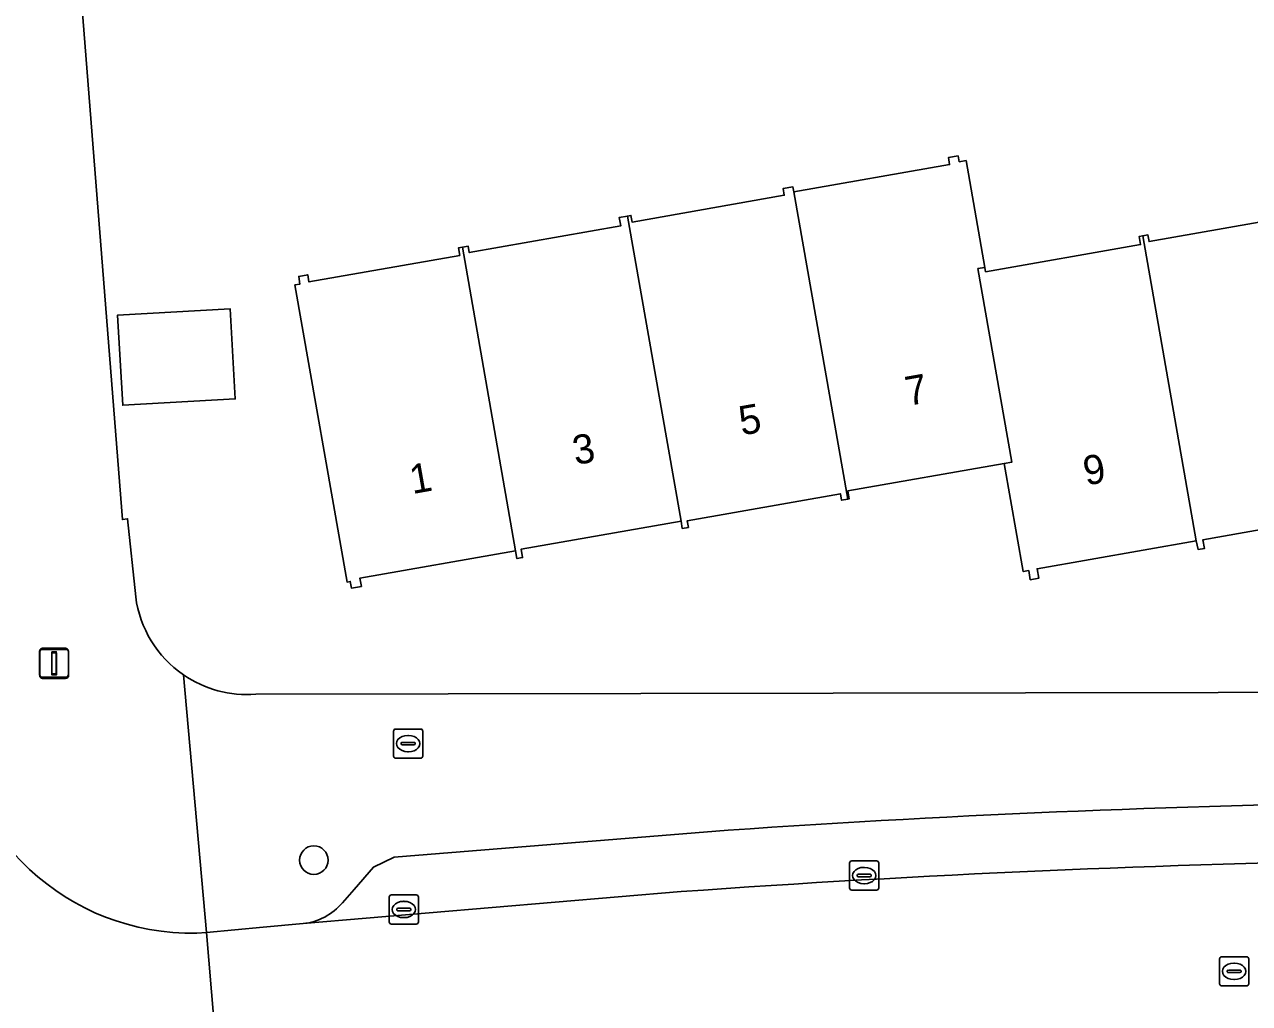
# Model space of a CAD drawing. Extents: x 157793 to 159380, y 380877 to 382313.
# Drawn here: x 158235.05 to 158277.08, y 381260.34 to 381293.91 of the extents above; entities that cross this region are included whole.
import ezdxf

# ---------------------------------------------------------------- set-up
doc = ezdxf.new("R2010")
doc.units = 0
for name, color, linetype in [('IMGEO_Boom', 7, 'Continuous'), ('IMGEO_Brandkraan', 7, 'Continuous'), ('IMGEO_Erf', 7, 'Continuous'), ('IMGEO_Kolk', 7, 'Continuous'), ('IMGEO_Lichtmast', 7, 'Continuous'), ('IMGEO_Pand', 7, 'Continuous'), ('IMGEO_Pand_nummerreeks', 7, 'Continuous'), ('IMGEO_Parkeervlak_open', 7, 'Continuous'), ('IMGEO_Rijbaan_lokaal_gesloten', 7, 'Continuous'), ('IMGEO_Rijbaan_lokaal_open', 7, 'Continuous'), ('IMGEO_Rioolput', 7, 'Continuous'), ('IMGEO_Voetpad_open', 7, 'Continuous')]:
    doc.layers.add(name, color=color, linetype=linetype)

msp = doc.modelspace()

# ---------------------------------------------------------------- linework, layer by layer
at = {"layer": 'IMGEO_Boom'}
msp.add_circle((158244.982, 381265.254), 0.489, dxfattribs=at)
at = {"layer": 'IMGEO_Brandkraan'}
for p, q in [((158247.714, 381268.825), (158247.714, 381269.677)), ((158247.789, 381269.751), (158248.641, 381269.751)), ((158248.202, 381269.531), (158248.227, 381269.531)), ((158248.715, 381269.677), (158248.715, 381268.825)), ((158247.973, 381269.245), (158247.973, 381269.257)), ((158248.411, 381269.208), (158248.013, 381269.208)), ((158248.016, 381269.294), (158248.414, 381269.294)), ((158248.225, 381268.971), (158248.2, 381268.971)), ((158248.457, 381269.257), (158248.457, 381269.245)), ((158248.641, 381268.751), (158247.789, 381268.751))]:
    msp.add_line(p, q, dxfattribs=at)
for points in [[(158247.714, 381268.825), (158247.714, 381269.677)], [(158247.789, 381269.751), (158248.641, 381269.751)], [(158248.715, 381269.677), (158248.715, 381268.825)], [(158248.641, 381268.751), (158247.789, 381268.751)]]:
    msp.add_lwpolyline(points, dxfattribs=at)
for centre, radius, start, end in [((158247.791, 381269.675), 0.0765, 91.552, 178.448), ((158247.791, 381269.675), 0.0765, 91.552, 178.448), ((158248.639, 381269.675), 0.0765, 1.552, 88.448), ((158248.639, 381269.675), 0.0765, 1.552, 88.448), ((158248.013, 381269.254), 0.0403, 85.8775, 175.7526), ((158248.01, 381269.244), 0.0366, 178.938, 274.7102), ((158248.414, 381269.251), 0.043, 264.8664, 352.4533), ((158248.418, 381269.256), 0.0386, 1.7309, 96.639), ((158247.791, 381268.827), 0.0765, 181.552, 268.448), ((158247.791, 381268.827), 0.0765, 181.552, 268.448), ((158248.639, 381268.827), 0.0765, 271.552, 358.448), ((158248.639, 381268.827), 0.0765, 271.552, 358.448)]:
    msp.add_arc(centre, radius, start, end, dxfattribs=at)
for centre, major_axis, ratio, start_param, end_param in [((158248.201, 381269.251), (-0.387, 0.002), 0.722429, 4.712389, 7.853982), ((158248.226, 381269.251), (-0.39, 0.002), 0.717154, 1.570796, 4.712389)]:
    msp.add_ellipse(centre, major_axis=major_axis, ratio=ratio, start_param=start_param, end_param=end_param, dxfattribs=at)
at = {"layer": 'IMGEO_Erf'}
for points in [[(158278.513, 381300.937), (158275.637, 381300.488), (158276.154, 381297.178), (158271.694, 381296.481), (158267.825, 381295.877), (158267.308, 381299.187), (158264.119, 381298.626), (158264.226, 381298.016), (158259.854, 381297.248), (158255.885, 381296.551), (158255.319, 381299.771), (158252.289, 381299.341), (158252.855, 381296.121), (158248.484, 381295.353), (158244.514, 381294.656), (158243.948, 381297.876), (158236.856, 381296.631), (158238.416, 381276.932), (158238.592, 381276.965), (158238.869, 381274.285)], [(158280.836, 381277.185), (158275.485, 381276.245), (158275.538, 381275.948), (158275.315, 381275.909), (158275.254, 381276.204), (158269.792, 381275.246), (158269.849, 381274.921), (158269.56, 381274.871), (158269.505, 381275.183), (158269.32, 381275.151), (158268.668, 381278.86), (158263.301, 381277.917), (158263.349, 381277.647), (158263.297, 381277.638), (158263.085, 381277.6), (158263.047, 381277.819), (158257.793, 381276.896), (158257.833, 381276.668), (158257.623, 381276.632), (158257.58, 381276.878), (158252.094, 381275.915), (158252.144, 381275.631), (158251.951, 381275.597), (158251.904, 381275.866), (158246.562, 381274.928), (158246.612, 381274.643), (158246.273, 381274.583), (158246.233, 381274.811), (158246.12, 381274.791), (158244.33, 381284.983), (158244.506, 381285.014), (158244.461, 381285.274), (158244.772, 381285.329), (158244.815, 381285.083), (158249.987, 381285.992), (158249.941, 381286.251), (158250.077, 381286.275), (158250.277, 381286.31), (158250.315, 381286.094), (158255.508, 381287.006), (158255.457, 381287.296), (158255.742, 381287.346), (158255.859, 381287.367), (158255.899, 381287.139), (158261.119, 381288.056), (158261.079, 381288.287), (158261.417, 381288.346), (158261.448, 381288.17), (158266.793, 381289.11), (158266.75, 381289.35), (158267.086, 381289.409), (158267.122, 381289.205), (158267.356, 381289.246), (158267.999, 381285.584), (158268.026, 381285.433), (158273.345, 381286.367), (158273.296, 381286.647), (158273.417, 381286.668), (158273.598, 381286.7), (158273.638, 381286.469), (158278.908, 381287.394)], [(158242.989, 381270.941), (158315.615, 381271.068)]]:
    msp.add_lwpolyline(points, dxfattribs=at)
msp.add_lwpolyline([(158242.285, 381281.071), (158238.425, 381280.853), (158238.25, 381283.948), (158242.11, 381284.167)], close=True, dxfattribs=at)
for centre, radius, start, end in [((158242.695, 381274.787), 3.859, 187.4766, 235.4224), ((158242.692, 381274.784), 3.854, 235.4302, 274.4229)]:
    msp.add_arc(centre, radius, start, end, dxfattribs=at)
at = {"layer": 'IMGEO_Kolk'}
for p, q in [((158263.362, 381264.3), (158263.362, 381265.152)), ((158263.437, 381265.226), (158264.289, 381265.226)), ((158264.363, 381265.152), (158264.363, 381264.3)), ((158263.621, 381264.72), (158263.621, 381264.732)), ((158263.664, 381264.769), (158264.062, 381264.769)), ((158263.85, 381265.006), (158263.875, 381265.006)), ((158264.105, 381264.732), (158264.105, 381264.72)), ((158264.059, 381264.683), (158263.661, 381264.683)), ((158263.873, 381264.446), (158263.848, 381264.446)), ((158247.568, 381263.135), (158247.568, 381263.987)), ((158247.643, 381264.061), (158248.495, 381264.061)), ((158248.569, 381263.987), (158248.569, 381263.135)), ((158264.289, 381264.226), (158263.437, 381264.226)), ((158247.827, 381263.555), (158247.827, 381263.567)), ((158248.265, 381263.518), (158247.867, 381263.518)), ((158247.87, 381263.604), (158248.268, 381263.604)), ((158248.056, 381263.841), (158248.081, 381263.841)), ((158248.311, 381263.567), (158248.311, 381263.555)), ((158248.495, 381263.061), (158247.643, 381263.061)), ((158248.079, 381263.281), (158248.054, 381263.281))]:
    msp.add_line(p, q, dxfattribs=at)
for points in [[(158263.362, 381264.3), (158263.362, 381265.152)], [(158263.437, 381265.226), (158264.289, 381265.226)], [(158264.363, 381265.152), (158264.363, 381264.3)], [(158247.568, 381263.135), (158247.568, 381263.987)], [(158247.643, 381264.061), (158248.495, 381264.061)], [(158248.569, 381263.987), (158248.569, 381263.135)], [(158264.289, 381264.226), (158263.437, 381264.226)], [(158248.495, 381263.061), (158247.643, 381263.061)]]:
    msp.add_lwpolyline(points, dxfattribs=at)
for centre, radius, start, end in [((158263.439, 381265.15), 0.0765, 91.552, 178.448), ((158263.439, 381265.15), 0.0765, 91.552, 178.448), ((158264.287, 381265.15), 0.0765, 1.552, 88.448), ((158264.287, 381265.15), 0.0765, 1.552, 88.448), ((158263.661, 381264.729), 0.0403, 85.8775, 175.7526), ((158263.658, 381264.719), 0.0366, 178.938, 274.7102), ((158264.062, 381264.726), 0.043, 264.8664, 352.4533), ((158264.066, 381264.731), 0.0386, 1.7309, 96.639), ((158263.439, 381264.302), 0.0765, 181.552, 268.448), ((158263.439, 381264.302), 0.0765, 181.552, 268.448), ((158264.287, 381264.302), 0.0765, 271.552, 358.448), ((158264.287, 381264.302), 0.0765, 271.552, 358.448), ((158247.645, 381263.985), 0.0765, 91.552, 178.448), ((158247.645, 381263.985), 0.0765, 91.552, 178.448), ((158248.493, 381263.985), 0.0765, 1.552, 88.448), ((158248.493, 381263.985), 0.0765, 1.552, 88.448), ((158247.867, 381263.564), 0.0403, 85.8775, 175.7526), ((158247.864, 381263.554), 0.0366, 178.938, 274.7102), ((158248.268, 381263.561), 0.043, 264.8664, 352.4533), ((158248.272, 381263.566), 0.0386, 1.7309, 96.639), ((158247.645, 381263.137), 0.0765, 181.552, 268.448), ((158247.645, 381263.137), 0.0765, 181.552, 268.448), ((158248.493, 381263.137), 0.0765, 271.552, 358.448), ((158248.493, 381263.137), 0.0765, 271.552, 358.448)]:
    msp.add_arc(centre, radius, start, end, dxfattribs=at)
for centre, major_axis, ratio, start_param, end_param in [((158263.849, 381264.726), (-0.387, 0.002), 0.722429, 4.712389, 7.853982), ((158263.874, 381264.726), (-0.39, 0.002), 0.717154, 1.570796, 4.712389), ((158248.055, 381263.561), (-0.387, 0.002), 0.722429, 4.712389, 7.853982), ((158248.08, 381263.561), (-0.39, 0.002), 0.717154, 1.570796, 4.712389)]:
    msp.add_ellipse(centre, major_axis=major_axis, ratio=ratio, start_param=start_param, end_param=end_param, dxfattribs=at)
at = {"layer": 'IMGEO_Lichtmast'}
for p, q in [((158235.572, 381271.624), (158235.572, 381272.424)), ((158235.572, 381272.424), (158235.572, 381271.624)), ((158235.577, 381271.584), (158235.577, 381272.384)), ((158235.577, 381272.384), (158235.577, 381271.584)), ((158235.672, 381272.524), (158236.462, 381272.524)), ((158236.462, 381272.524), (158235.672, 381272.524)), ((158235.677, 381272.484), (158236.467, 381272.484)), ((158236.467, 381272.484), (158235.677, 381272.484)), ((158236.562, 381272.424), (158236.562, 381271.624)), ((158236.562, 381271.624), (158236.562, 381272.424)), ((158236.567, 381272.384), (158236.567, 381271.584)), ((158236.567, 381271.584), (158236.567, 381272.384)), ((158236.462, 381271.524), (158235.672, 381271.524)), ((158235.672, 381271.524), (158236.462, 381271.524)), ((158236.467, 381271.484), (158235.677, 381271.484)), ((158235.677, 381271.484), (158236.467, 381271.484))]:
    msp.add_line(p, q, dxfattribs=at)
for points in [[(158235.992, 381272.399), (158236.142, 381272.399), (158236.142, 381271.649), (158235.992, 381271.649), (158235.992, 381272.399)], [(158235.997, 381272.359), (158236.147, 381272.359), (158236.147, 381271.609), (158235.997, 381271.609), (158235.997, 381272.359)]]:
    msp.add_lwpolyline(points, dxfattribs=at)
for centre, start, end in [((158235.672, 381272.424), 90, 180), ((158235.672, 381272.424), 90, 180), ((158235.677, 381272.384), 90, 180), ((158235.677, 381272.384), 90, 180), ((158236.462, 381272.424), 0, 90), ((158236.462, 381272.424), 360, 90), ((158236.467, 381272.384), 0, 90), ((158236.467, 381272.384), 360, 90), ((158235.672, 381271.624), 180, 270), ((158235.672, 381271.624), 180, 270), ((158235.677, 381271.584), 180, 270), ((158235.677, 381271.584), 180, 270), ((158236.462, 381271.624), 270, 0), ((158236.462, 381271.624), 270, 0), ((158236.467, 381271.584), 270, 0), ((158236.467, 381271.584), 270, 0)]:
    msp.add_arc(centre, 0.1, start, end, dxfattribs=at)
at = {"layer": 'IMGEO_Pand'}
for points in [[(158267.764, 381285.542), (158267.999, 381285.584), (158267.356, 381289.246), (158267.122, 381289.205), (158267.086, 381289.409), (158266.75, 381289.35), (158266.793, 381289.11), (158261.448, 381288.17), (158263.297, 381277.638), (158263.349, 381277.647), (158263.301, 381277.917), (158268.668, 381278.86), (158268.929, 381278.906)], [(158261.448, 381288.17), (158261.417, 381288.346), (158261.079, 381288.287), (158261.119, 381288.056), (158255.899, 381287.139), (158255.859, 381287.367), (158255.742, 381287.346), (158257.58, 381276.878), (158257.623, 381276.632), (158257.833, 381276.668), (158257.793, 381276.896), (158263.047, 381277.819), (158263.085, 381277.6), (158263.297, 381277.638)], [(158279.083, 381287.736), (158278.855, 381287.695), (158278.908, 381287.394), (158273.638, 381286.469), (158273.598, 381286.7), (158273.417, 381286.668), (158275.254, 381276.204), (158275.315, 381275.909), (158275.538, 381275.948), (158275.485, 381276.245), (158280.836, 381277.185), (158280.88, 381276.934), (158280.976, 381276.951)], [(158255.742, 381287.346), (158255.457, 381287.296), (158255.508, 381287.006), (158250.315, 381286.094), (158250.277, 381286.31), (158250.077, 381286.275), (158251.904, 381275.866), (158251.951, 381275.597), (158252.144, 381275.631), (158252.094, 381275.915), (158257.58, 381276.878)], [(158273.417, 381286.668), (158273.296, 381286.647), (158273.345, 381286.367), (158268.026, 381285.433), (158267.999, 381285.584), (158267.764, 381285.542), (158268.929, 381278.906), (158268.668, 381278.86), (158269.32, 381275.151), (158269.505, 381275.183), (158269.56, 381274.871), (158269.849, 381274.921), (158269.792, 381275.246), (158275.254, 381276.204)], [(158250.077, 381286.275), (158249.941, 381286.251), (158249.987, 381285.992), (158244.815, 381285.083), (158244.772, 381285.329), (158244.461, 381285.274), (158244.506, 381285.014), (158244.33, 381284.983), (158246.12, 381274.791), (158246.233, 381274.811), (158246.273, 381274.583), (158246.612, 381274.643), (158246.562, 381274.928), (158251.904, 381275.866)], [(158238.25, 381283.948), (158238.425, 381280.853), (158242.285, 381281.071), (158242.11, 381284.167)]]:
    msp.add_lwpolyline(points, close=True, dxfattribs=at)
at = {"layer": 'IMGEO_Parkeervlak_open'}
for points in [[(158259.198, 381266.28), (158247.741, 381265.352), (158247.023, 381265.01), (158246.36, 381264.25), (158245.96, 381263.792)], [(158244.611, 381263.077), (158257.578, 381264.174)]]:
    msp.add_lwpolyline(points, dxfattribs=at)
for centre, radius, start, end in [((158288.249, 380844.74), 422.54, 90.68096, 93.94235), ((158289.642, 380814.743), 450.574, 90.92214, 94.08082), ((158244.411, 381265.084), 2.016, 275.6786, 320.1705)]:
    msp.add_arc(centre, radius, start, end, dxfattribs=at)
at = {"layer": 'IMGEO_Rijbaan_lokaal_gesloten'}
msp.add_lwpolyline([(158257.578, 381264.174), (158244.611, 381263.077), (158243.239, 381262.958), (158241.302, 381262.775), (158241.806, 381256.805), (158248.34, 381257.373), (158249.923, 381257.499)], dxfattribs=at)
msp.add_arc((158289.642, 380814.743), 450.574, 90.92214, 94.08082, dxfattribs=at)
at = {"layer": 'IMGEO_Rijbaan_lokaal_open'}
msp.add_lwpolyline([(158241.489, 381256.785), (158241.806, 381256.805), (158241.302, 381262.775), (158240.962, 381262.753)], dxfattribs=at)
msp.add_arc((158240.776, 381270.893), 8.142, 182.8008, 271.3074, dxfattribs=at)
at = {"layer": 'IMGEO_Rioolput'}
for p, q in [((158276.053, 381261.014), (158276.053, 381261.866)), ((158276.128, 381261.94), (158276.98, 381261.94)), ((158277.054, 381261.866), (158277.054, 381261.014)), ((158276.312, 381261.434), (158276.312, 381261.446)), ((158276.75, 381261.397), (158276.352, 381261.397)), ((158276.355, 381261.483), (158276.753, 381261.483)), ((158276.541, 381261.72), (158276.566, 381261.72)), ((158276.796, 381261.446), (158276.796, 381261.434)), ((158276.98, 381260.94), (158276.128, 381260.94)), ((158276.564, 381261.16), (158276.539, 381261.16))]:
    msp.add_line(p, q, dxfattribs=at)
for points in [[(158276.053, 381261.014), (158276.053, 381261.866)], [(158276.128, 381261.94), (158276.98, 381261.94)], [(158277.054, 381261.866), (158277.054, 381261.014)], [(158276.98, 381260.94), (158276.128, 381260.94)]]:
    msp.add_lwpolyline(points, dxfattribs=at)
for centre, radius, start, end in [((158276.13, 381261.864), 0.0765, 91.552, 178.448), ((158276.13, 381261.864), 0.0765, 91.552, 178.448), ((158276.978, 381261.864), 0.0765, 1.552, 88.448), ((158276.978, 381261.864), 0.0765, 1.552, 88.448), ((158276.352, 381261.443), 0.0403, 85.8775, 175.7526), ((158276.349, 381261.433), 0.0366, 178.938, 274.7102), ((158276.753, 381261.44), 0.043, 264.8664, 352.4533), ((158276.757, 381261.445), 0.0386, 1.7309, 96.639), ((158276.13, 381261.016), 0.0765, 181.552, 268.448), ((158276.13, 381261.016), 0.0765, 181.552, 268.448), ((158276.978, 381261.016), 0.0765, 271.552, 358.448), ((158276.978, 381261.016), 0.0765, 271.552, 358.448)]:
    msp.add_arc(centre, radius, start, end, dxfattribs=at)
for centre, major_axis, ratio, start_param, end_param in [((158276.54, 381261.44), (-0.387, 0.002), 0.722429, 4.712389, 7.853982), ((158276.565, 381261.44), (-0.39, 0.002), 0.717154, 1.570796, 4.712389)]:
    msp.add_ellipse(centre, major_axis=major_axis, ratio=ratio, start_param=start_param, end_param=end_param, dxfattribs=at)
at = {"layer": 'IMGEO_Voetpad_open'}
for points in [[(158238.869, 381274.285), (158238.592, 381276.965), (158238.416, 381276.932), (158236.856, 381296.631), (158236.725, 381298.291), (158235.155, 381318.126), (158237.464, 381318.585), (158236.064, 381326.083), (158236.084, 381329.113), (158235.481, 381329.651), (158234.365, 381330.75), (158231.253, 381370.242)], [(158240.962, 381262.753), (158241.302, 381262.775), (158240.505, 381271.61)], [(158240.505, 381271.61), (158241.302, 381262.775), (158243.239, 381262.958), (158244.611, 381263.077)], [(158321.242, 381271.061), (158315.615, 381271.068), (158242.989, 381270.941)], [(158245.96, 381263.792), (158246.36, 381264.25), (158247.023, 381265.01), (158247.741, 381265.352), (158259.198, 381266.28)]]:
    msp.add_lwpolyline(points, dxfattribs=at)
for centre, radius, start, end in [((158242.695, 381274.787), 3.859, 187.4766, 235.4224), ((158242.692, 381274.784), 3.854, 235.4302, 274.4229), ((158240.776, 381270.893), 8.142, 182.8008, 271.3074), ((158288.249, 380844.74), 422.54, 90.68096, 93.94235), ((158244.411, 381265.084), 2.016, 275.6786, 320.1705)]:
    msp.add_arc(centre, radius, start, end, dxfattribs=at)

# ---------------------------------------------------------------- texts
at = {"layer": 'IMGEO_Pand_nummerreeks'}
for s, rotation, p in [('7', 10.0841, (158265.364, 381280.831)), ('5', 10.0841, (158259.659, 381279.816)), ('3', 10.0841, (158253.954, 381278.802)), ('9', 10.1721, (158271.473, 381278.098)), ('1', 10.0841, (158248.362, 381277.807))]:
    msp.add_text(s, height=1, rotation=rotation, dxfattribs=at).set_placement(p)

doc.saveas('drawing.dxf')
